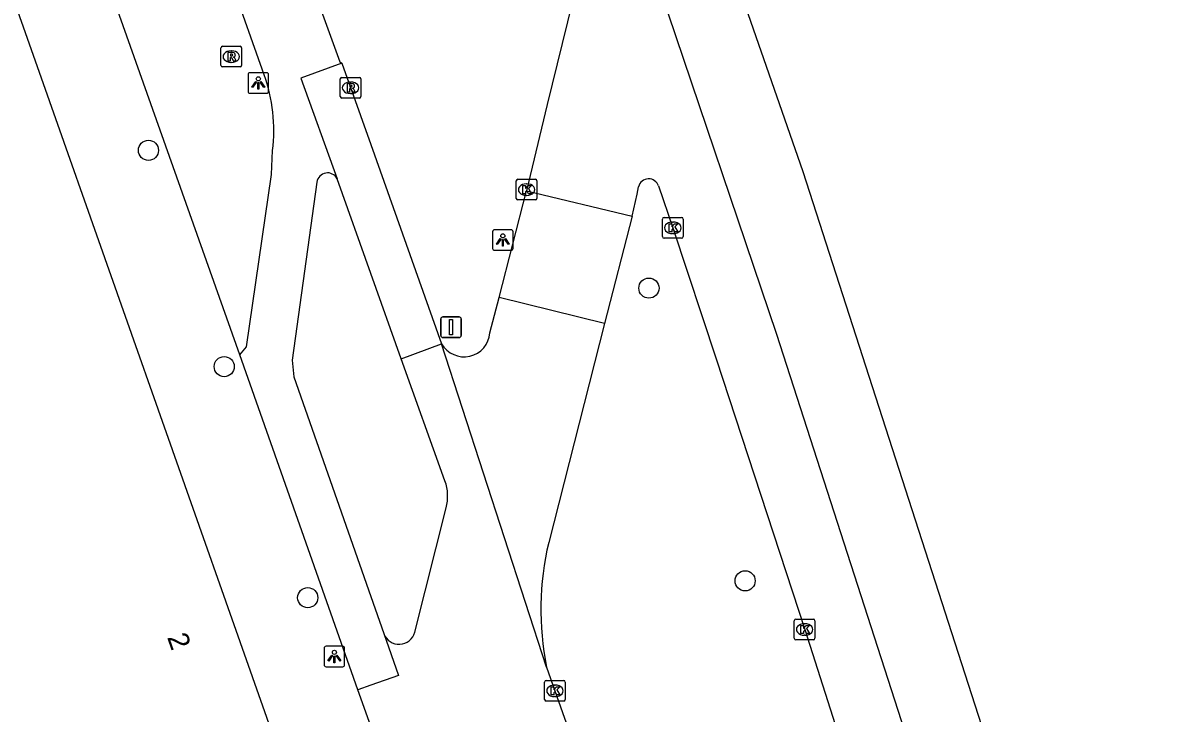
# Model space of a CAD drawing. Extents: x 157692 to 159670, y 381454 to 383289.
# Drawn here: x 159483.1 to 159538.4, y 382896.6 to 382930 of the extents above; entities that cross this region are included whole.
import ezdxf

# ---------------------------------------------------------------- set-up
doc = ezdxf.new("R2010")
doc.units = 0
for name, color, linetype in [('IMGEO_Boom', 7, 'Continuous'), ('IMGEO_Fietspad_gesloten', 7, 'Continuous'), ('IMGEO_Fietspad_open', 7, 'Continuous'), ('IMGEO_Kolk', 7, 'Continuous'), ('IMGEO_Lichtpunt', 7, 'Continuous'), ('IMGEO_Pand', 7, 'Continuous'), ('IMGEO_Pand_nummerreeks', 7, 'Continuous'), ('IMGEO_Rijbaan_lokaal_open', 7, 'Continuous'), ('IMGEO_Rijbaan_regionaal_gesloten', 7, 'Continuous'), ('IMGEO_Rioolput', 7, 'Continuous'), ('IMGEO_Verkeersbordpaal', 7, 'Continuous'), ('IMGEO_Voetpad_open', 7, 'Continuous')]:
    doc.layers.add(name, color=color, linetype=linetype)

msp = doc.modelspace()

# ---------------------------------------------------------------- linework, layer by layer
at = {"layer": 'IMGEO_Boom'}
for centre in [(159489.211, 382923.857), (159513.5, 382917.174), (159492.889, 382913.366), (159518.166, 382902.974), (159496.941, 382902.159)]:
    msp.add_circle(centre, 0.489, dxfattribs=at)
at = {"layer": 'IMGEO_Fietspad_gesloten'}
for points in [[(159487.174, 382959.547), (159494.571, 382938.969), (159498.492, 382928.153), (159498.596, 382928.084)], [(159494.824, 382927.521), (159493.25, 382931.966), (159491.88, 382935.843), (159488.163, 382946.218), (159483.986, 382957.993)], [(159498.596, 382928.084), (159496.605, 382927.364), (159498.365, 382922.478)], [(159493.647, 382913.945), (159493.973, 382914.322), (159495.181, 382922.679), (159495.23, 382923.847)], [(159497.387, 382922.309), (159496.185, 382913.677), (159496.268, 382912.874), (159500, 382902.223), (159500.634, 382900.413)], [(159499.374, 382897.693), (159493.647, 382913.945)]]:
    msp.add_lwpolyline(points, dxfattribs=at)
for centre, radius, start, end in [((159487.539, 382924.857), 7.757, 352.5213, 20.0906), ((159497.901, 382922.247), 0.518, 26.4488, 173.1592)]:
    msp.add_arc(centre, radius, start, end, dxfattribs=at)
at = {"layer": 'IMGEO_Fietspad_open'}
for points in [[(159498.596, 382928.084), (159499.502, 382925.541), (159500, 382924.141), (159503.438, 382914.474)], [(159501.468, 382913.752), (159500, 382917.877), (159498.365, 382922.478)]]:
    msp.add_lwpolyline(points, dxfattribs=at)
at = {"layer": 'IMGEO_Kolk'}
for p, q in [((159507.138, 382922.452), (159507.99, 382922.452)), ((159507.063, 382921.526), (159507.063, 382922.378)), ((159507.551, 382922.232), (159507.576, 382922.232)), ((159508.064, 382922.378), (159508.064, 382921.526)), ((159507.99, 382921.452), (159507.138, 382921.452)), ((159507.574, 382921.672), (159507.549, 382921.672)), ((159514.159, 382919.673), (159514.159, 382920.525)), ((159514.234, 382920.599), (159515.086, 382920.599)), ((159514.647, 382920.379), (159514.672, 382920.379)), ((159515.16, 382920.525), (159515.16, 382919.673)), ((159514.67, 382919.819), (159514.645, 382919.819)), ((159515.086, 382919.599), (159514.234, 382919.599)), ((159520.555, 382900.19), (159520.555, 382901.042)), ((159520.63, 382901.116), (159521.482, 382901.116)), ((159521.043, 382900.896), (159521.068, 382900.896)), ((159521.556, 382901.042), (159521.556, 382900.19)), ((159521.066, 382900.336), (159521.041, 382900.336)), ((159521.482, 382900.116), (159520.63, 382900.116)), ((159508.512, 382898.142), (159509.364, 382898.142)), ((159508.437, 382897.216), (159508.437, 382898.068)), ((159508.925, 382897.922), (159508.95, 382897.922)), ((159509.438, 382898.068), (159509.438, 382897.216)), ((159509.364, 382897.142), (159508.512, 382897.142)), ((159508.948, 382897.362), (159508.923, 382897.362))]:
    msp.add_line(p, q, dxfattribs=at)
for points in [[(159507.138, 382922.452), (159507.99, 382922.452)], [(159507.063, 382921.526), (159507.063, 382922.378)], [(159507.384, 382922.152), (159507.507, 382922.152), (159507.507, 382922.001), (159507.637, 382922.152), (159507.801, 382922.152), (159507.655, 382922.001), (159507.808, 382921.752), (159507.656, 382921.752), (159507.571, 382921.916), (159507.507, 382921.849), (159507.507, 382921.752), (159507.384, 382921.752), (159507.384, 382922.152)], [(159508.064, 382922.378), (159508.064, 382921.526)], [(159507.99, 382921.452), (159507.138, 382921.452)], [(159514.159, 382919.673), (159514.159, 382920.525)], [(159514.234, 382920.599), (159515.086, 382920.599)], [(159514.48, 382920.299), (159514.603, 382920.299), (159514.603, 382920.148), (159514.733, 382920.299), (159514.897, 382920.299), (159514.751, 382920.148), (159514.904, 382919.899), (159514.752, 382919.899), (159514.667, 382920.063), (159514.603, 382919.996), (159514.603, 382919.899), (159514.48, 382919.899), (159514.48, 382920.299)], [(159515.16, 382920.525), (159515.16, 382919.673)], [(159515.086, 382919.599), (159514.234, 382919.599)], [(159520.555, 382900.19), (159520.555, 382901.042)], [(159520.63, 382901.116), (159521.482, 382901.116)], [(159521.556, 382901.042), (159521.556, 382900.19)], [(159520.876, 382900.816), (159520.999, 382900.816), (159520.999, 382900.665), (159521.129, 382900.816), (159521.293, 382900.816), (159521.147, 382900.665), (159521.3, 382900.416), (159521.148, 382900.416), (159521.063, 382900.58), (159520.999, 382900.513), (159520.999, 382900.416), (159520.876, 382900.416), (159520.876, 382900.816)], [(159521.482, 382900.116), (159520.63, 382900.116)], [(159508.512, 382898.142), (159509.364, 382898.142)], [(159508.437, 382897.216), (159508.437, 382898.068)], [(159508.758, 382897.842), (159508.881, 382897.842), (159508.881, 382897.691), (159509.011, 382897.842), (159509.175, 382897.842), (159509.029, 382897.691), (159509.182, 382897.442), (159509.03, 382897.442), (159508.945, 382897.606), (159508.881, 382897.539), (159508.881, 382897.442), (159508.758, 382897.442), (159508.758, 382897.842)], [(159509.438, 382898.068), (159509.438, 382897.216)], [(159509.364, 382897.142), (159508.512, 382897.142)]]:
    msp.add_lwpolyline(points, dxfattribs=at)
for centre, start, end in [((159507.14, 382922.376), 91.552, 178.448), ((159507.14, 382922.376), 91.552, 178.448), ((159507.988, 382922.376), 1.552, 88.448), ((159507.988, 382922.376), 1.552, 88.448), ((159507.14, 382921.528), 181.552, 268.448), ((159507.14, 382921.528), 181.552, 268.448), ((159507.988, 382921.528), 271.552, 358.448), ((159507.988, 382921.528), 271.552, 358.448), ((159514.236, 382920.523), 91.552, 178.448), ((159514.236, 382920.523), 91.552, 178.448), ((159515.084, 382920.523), 1.552, 88.448), ((159515.084, 382920.523), 1.552, 88.448), ((159514.236, 382919.675), 181.552, 268.448), ((159514.236, 382919.675), 181.552, 268.448), ((159515.084, 382919.675), 271.552, 358.448), ((159515.084, 382919.675), 271.552, 358.448), ((159520.632, 382901.04), 91.552, 178.448), ((159520.632, 382901.04), 91.552, 178.448), ((159521.48, 382901.04), 1.552, 88.448), ((159521.48, 382901.04), 1.552, 88.448), ((159520.632, 382900.192), 181.552, 268.448), ((159520.632, 382900.192), 181.552, 268.448), ((159521.48, 382900.192), 271.552, 358.448), ((159521.48, 382900.192), 271.552, 358.448), ((159508.514, 382898.066), 91.552, 178.448), ((159508.514, 382898.066), 91.552, 178.448), ((159509.362, 382898.066), 1.552, 88.448), ((159509.362, 382898.066), 1.552, 88.448), ((159508.514, 382897.218), 181.552, 268.448), ((159508.514, 382897.218), 181.552, 268.448), ((159509.362, 382897.218), 271.552, 358.448), ((159509.362, 382897.218), 271.552, 358.448)]:
    msp.add_arc(centre, 0.0765, start, end, dxfattribs=at)
for centre, major_axis, ratio, start_param, end_param in [((159507.55, 382921.952), (-0.387, 0.002), 0.722429, 4.712389, 7.853982), ((159507.575, 382921.952), (-0.39, 0.002), 0.717154, 1.570796, 4.712389), ((159514.646, 382920.099), (-0.387, 0.002), 0.722429, 4.712389, 7.853982), ((159514.671, 382920.099), (-0.39, 0.002), 0.717154, 1.570796, 4.712389), ((159521.042, 382900.616), (-0.387, 0.002), 0.722429, 4.712389, 7.853982), ((159521.067, 382900.616), (-0.39, 0.002), 0.717154, 1.570796, 4.712389), ((159508.924, 382897.642), (-0.387, 0.002), 0.722429, 4.712389, 7.853982), ((159508.949, 382897.642), (-0.39, 0.002), 0.717154, 1.570796, 4.712389)]:
    msp.add_ellipse(centre, major_axis=major_axis, ratio=ratio, start_param=start_param, end_param=end_param, dxfattribs=at)
at = {"layer": 'IMGEO_Lichtpunt'}
for p, q in [((159494.044, 382927.528), (159494.044, 382926.721)), ((159494.044, 382927.528), (159494.044, 382926.721)), ((159494.946, 382927.623), (159494.138, 382927.623)), ((159494.946, 382927.623), (159494.138, 382927.623)), ((159495.04, 382926.721), (159495.04, 382927.528)), ((159495.04, 382926.721), (159495.04, 382927.528)), ((159494.138, 382926.627), (159494.946, 382926.627)), ((159494.138, 382926.627), (159494.946, 382926.627)), ((159505.91, 382919.91), (159505.91, 382919.103)), ((159505.91, 382919.91), (159505.91, 382919.103)), ((159506.812, 382920.005), (159506.004, 382920.005)), ((159506.812, 382920.005), (159506.004, 382920.005)), ((159506.906, 382919.103), (159506.906, 382919.91)), ((159506.906, 382919.103), (159506.906, 382919.91)), ((159506.004, 382919.009), (159506.812, 382919.009)), ((159506.004, 382919.009), (159506.812, 382919.009)), ((159498.639, 382899.806), (159497.831, 382899.806)), ((159498.639, 382899.806), (159497.831, 382899.806)), ((159497.737, 382899.711), (159497.737, 382898.904)), ((159497.737, 382899.711), (159497.737, 382898.904)), ((159498.733, 382898.904), (159498.733, 382899.711)), ((159498.733, 382898.904), (159498.733, 382899.711)), ((159497.831, 382898.81), (159498.639, 382898.81)), ((159497.831, 382898.81), (159498.639, 382898.81))]:
    msp.add_line(p, q, dxfattribs=at)
for points in [[(159494.418, 382927.192), (159494.457, 382927.164), (159494.269, 382926.902), (159494.231, 382926.929), (159494.418, 382927.192)], [(159494.52, 382927.144), (159494.567, 382927.144), (159494.567, 382926.822), (159494.52, 382926.822), (159494.52, 382927.144)], [(159494.63, 382927.164), (159494.668, 382927.191), (159494.855, 382926.929), (159494.816, 382926.901), (159494.63, 382927.164)], [(159506.284, 382919.574), (159506.323, 382919.546), (159506.135, 382919.284), (159506.097, 382919.311), (159506.284, 382919.574)], [(159506.386, 382919.526), (159506.433, 382919.526), (159506.433, 382919.204), (159506.386, 382919.204), (159506.386, 382919.526)], [(159506.496, 382919.546), (159506.534, 382919.573), (159506.721, 382919.311), (159506.682, 382919.283), (159506.496, 382919.546)], [(159498.111, 382899.375), (159498.15, 382899.347), (159497.962, 382899.085), (159497.924, 382899.112), (159498.111, 382899.375)], [(159498.213, 382899.327), (159498.26, 382899.327), (159498.26, 382899.005), (159498.213, 382899.005), (159498.213, 382899.327)], [(159498.323, 382899.347), (159498.361, 382899.374), (159498.548, 382899.112), (159498.509, 382899.084), (159498.323, 382899.347)]]:
    msp.add_lwpolyline(points, dxfattribs=at)
for centre in [(159494.543, 382927.326), (159506.409, 382919.708), (159498.236, 382899.509)]:
    msp.add_circle(centre, 0.0994, dxfattribs=at)
for centre, start, end in [((159494.138, 382927.528), 90, 180), ((159494.138, 382927.528), 90, 180), ((159494.946, 382927.528), 0, 90), ((159494.946, 382927.528), 0, 90), ((159494.138, 382926.721), 180, 270), ((159494.138, 382926.721), 180, 270), ((159494.946, 382926.721), 270, 0), ((159494.946, 382926.721), 270, 360), ((159506.004, 382919.91), 90, 180), ((159506.004, 382919.91), 90, 180), ((159506.812, 382919.91), 0, 90), ((159506.812, 382919.91), 0, 90), ((159506.004, 382919.103), 180, 270), ((159506.004, 382919.103), 180, 270), ((159506.812, 382919.103), 270, 0), ((159506.812, 382919.103), 270, 360), ((159497.831, 382899.711), 90, 180), ((159497.831, 382899.711), 90, 180), ((159498.639, 382899.711), 0, 90), ((159498.639, 382899.711), 0, 90), ((159497.831, 382898.904), 180, 270), ((159497.831, 382898.904), 180, 270), ((159498.639, 382898.904), 270, 0), ((159498.639, 382898.904), 270, 360)]:
    msp.add_arc(centre, 0.0946, start, end, dxfattribs=at)
at = {"layer": 'IMGEO_Pand'}
msp.add_lwpolyline([(159497.261, 382889.83), (159484.111, 382927.083), (159471.87, 382961.72)], dxfattribs=at)
at = {"layer": 'IMGEO_Rijbaan_lokaal_open'}
for points in [[(159501.364, 382965.031), (159500.115, 382962.287), (159500, 382961.798), (159500, 382961.385), (159500.181, 382960.74), (159504.784, 382948.236), (159506.943, 382942.34), (159510.277, 382933.071), (159508.558, 382926.077), (159507.558, 382921.892)], [(159506.231, 382916.714), (159507.558, 382921.892)], [(159507.558, 382921.892), (159512.68, 382920.658)], [(159512.68, 382920.658), (159512.923, 382921.729), (159512.996, 382922.095)], [(159513.968, 382922.128), (159514.661, 382920.099), (159516.783, 382913.694), (159521.058, 382900.613), (159533.837, 382860.618)], [(159512.68, 382920.658), (159511.349, 382915.451)], [(159505.783, 382915.004), (159506.231, 382916.714)], [(159511.349, 382915.451), (159506.231, 382916.714)], [(159511.349, 382915.451), (159508.636, 382904.838)], [(159501.468, 382913.752), (159503.438, 382914.474)], [(159508.53, 382898.796), (159503.438, 382914.474)], [(159503.601, 382907.827), (159501.468, 382913.752)], [(159502.137, 382900.482), (159503.656, 382906.515)], [(159500.634, 382900.413), (159501.344, 382898.376), (159500, 382897.91), (159499.374, 382897.693)], [(159508.53, 382898.796), (159508.937, 382897.641), (159513.431, 382884.95), (159521.225, 382862.854), (159525.143, 382851.811)], [(159521.946, 382833.929), (159519.329, 382841.338), (159513.318, 382858.358), (159512.844, 382859.64), (159504.868, 382882.203), (159500, 382895.928), (159499.374, 382897.693)]]:
    msp.add_lwpolyline(points, dxfattribs=at)
for centre, radius, start, end in [((159513.487, 382921.968), 0.507, 18.3575, 165.5315), ((159504.529, 382915.101), 1.258, 209.9003, 355.5709), ((159501.58, 382907.085), 2.153, 344.6413, 20.1597), ((159522.417, 382901.574), 14.163, 166.6767, 191.3132), ((159501.375, 382900.687), 0.789, 200.2784, 344.9786)]:
    msp.add_arc(centre, radius, start, end, dxfattribs=at)
at = {"layer": 'IMGEO_Rijbaan_regionaal_gesloten'}
for points in [[(159505.039, 382966.967), (159507.495, 382960.556), (159509.217, 382955.891), (159513.613, 382943.977), (159520.971, 382922.826), (159536.692, 382874.093), (159540.802, 382861.176), (159542.991, 382854.404), (159545.622, 382846.024), (159548.173, 382838), (159551.034, 382829.189), (159555.785, 382814.093), (159559.974, 382801.26), (159564.06, 382788.298), (159567.815, 382776.683), (159571.96, 382763.692), (159576.017, 382751.184), (159580.209, 382738.024), (159585.672, 382721.041), (159589.498, 382709.148), (159593.23, 382697.548), (159597.869, 382683.125), (159602.921, 382667.945)], [(159536.891, 382861.718), (159519.707, 382914.927), (159514.062, 382931.624), (159508.177, 382948.238), (159504.235, 382958.368), (159501.414, 382965.761)]]:
    msp.add_lwpolyline(points, dxfattribs=at)
at = {"layer": 'IMGEO_Rioolput'}
for p, q in [((159492.732, 382927.978), (159492.732, 382928.83)), ((159492.807, 382928.904), (159493.659, 382928.904)), ((159493.22, 382928.684), (159493.245, 382928.684)), ((159493.733, 382928.83), (159493.733, 382927.978)), ((159493.243, 382928.124), (159493.218, 382928.124)), ((159493.659, 382927.904), (159492.807, 382927.904)), ((159498.52, 382926.466), (159498.52, 382927.318)), ((159498.595, 382927.392), (159499.447, 382927.392)), ((159499.008, 382927.172), (159499.033, 382927.172)), ((159499.521, 382927.318), (159499.521, 382926.466)), ((159499.447, 382926.392), (159498.595, 382926.392)), ((159499.031, 382926.612), (159499.006, 382926.612))]:
    msp.add_line(p, q, dxfattribs=at)
for points in [[(159492.732, 382927.978), (159492.732, 382928.83)], [(159492.807, 382928.904), (159493.659, 382928.904)], [(159493.321, 382928.602), (159493.069, 382928.604), (159493.069, 382928.204)], [(159493.247, 382928.523), (159493.193, 382928.523), (159493.193, 382928.442)], [(159493.733, 382928.83), (159493.733, 382927.978)], [(159493.069, 382928.204), (159493.193, 382928.204), (159493.193, 382928.366), (159493.204, 382928.366)], [(159493.193, 382928.442), (159493.245, 382928.442)], [(159493.251, 382928.337), (159493.322, 382928.204), (159493.462, 382928.204), (159493.397, 382928.33)], [(159493.659, 382927.904), (159492.807, 382927.904)], [(159498.52, 382926.466), (159498.52, 382927.318)], [(159498.595, 382927.392), (159499.447, 382927.392)], [(159499.109, 382927.09), (159498.857, 382927.092), (159498.857, 382926.692)], [(159498.857, 382926.692), (159498.981, 382926.692), (159498.981, 382926.854), (159498.992, 382926.854)], [(159499.035, 382927.011), (159498.981, 382927.011), (159498.981, 382926.93)], [(159498.981, 382926.93), (159499.033, 382926.93)], [(159499.521, 382927.318), (159499.521, 382926.466)], [(159499.447, 382926.392), (159498.595, 382926.392)], [(159499.039, 382926.825), (159499.11, 382926.692), (159499.25, 382926.692), (159499.185, 382926.818)]]:
    msp.add_lwpolyline(points, dxfattribs=at)
for centre, radius, start, end in [((159492.809, 382928.828), 0.0765, 91.552, 178.448), ((159492.809, 382928.828), 0.0765, 91.552, 178.448), ((159493.253, 382928.427), 0.0964, 77.0061, 93.1865), ((159493.267, 382928.484), 0.0378, 276.6634, 79.6772), ((159493.32, 382928.492), 0.109, 350.3612, 89.416), ((159493.657, 382928.828), 0.0765, 1.552, 88.448), ((159493.657, 382928.828), 0.0765, 1.552, 88.448), ((159492.809, 382927.98), 0.0765, 181.552, 268.448), ((159492.809, 382927.98), 0.0765, 181.552, 268.448), ((159493.203, 382928.313), 0.0533, 26.0293, 88.6989), ((159493.229, 382928.631), 0.19, 274.7715, 282.9687), ((159493.318, 382928.492), 0.112, 277.5842, 350.9817), ((159493.302, 382928.277), 0.108, 29.5134, 73.7905), ((159493.657, 382927.98), 0.0765, 271.552, 358.448), ((159493.657, 382927.98), 0.0765, 271.552, 358.448), ((159498.597, 382927.316), 0.0765, 91.552, 178.448), ((159498.597, 382927.316), 0.0765, 91.552, 178.448), ((159498.991, 382926.801), 0.0533, 26.0293, 88.6989), ((159499.017, 382927.119), 0.19, 274.7715, 282.9687), ((159499.041, 382926.915), 0.0964, 77.0061, 93.1865), ((159499.055, 382926.972), 0.0378, 276.6634, 79.6772), ((159499.108, 382926.98), 0.109, 350.3612, 89.416), ((159499.106, 382926.98), 0.112, 277.5842, 350.9817), ((159499.09, 382926.765), 0.108, 29.5134, 73.7905), ((159499.445, 382927.316), 0.0765, 1.552, 88.448), ((159499.445, 382927.316), 0.0765, 1.552, 88.448), ((159498.597, 382926.468), 0.0765, 181.552, 268.448), ((159498.597, 382926.468), 0.0765, 181.552, 268.448), ((159499.445, 382926.468), 0.0765, 271.552, 358.448), ((159499.445, 382926.468), 0.0765, 271.552, 358.448)]:
    msp.add_arc(centre, radius, start, end, dxfattribs=at)
for centre, major_axis, ratio, start_param, end_param in [((159493.219, 382928.404), (-0.387, 0.002), 0.722429, 4.712389, 7.853982), ((159493.244, 382928.404), (-0.39, 0.002), 0.717154, 1.570796, 4.712389), ((159499.007, 382926.892), (-0.387, 0.002), 0.722429, 4.712389, 7.853982), ((159499.032, 382926.892), (-0.39, 0.002), 0.717154, 1.570796, 4.712389)]:
    msp.add_ellipse(centre, major_axis=major_axis, ratio=ratio, start_param=start_param, end_param=end_param, dxfattribs=at)
at = {"layer": 'IMGEO_Verkeersbordpaal'}
for p, q in [((159503.398, 382914.879), (159503.398, 382915.679)), ((159503.398, 382915.679), (159503.398, 382914.879)), ((159503.498, 382915.779), (159504.288, 382915.779)), ((159504.288, 382915.779), (159503.498, 382915.779)), ((159504.388, 382915.679), (159504.388, 382914.879)), ((159504.388, 382914.879), (159504.388, 382915.679)), ((159504.288, 382914.779), (159503.498, 382914.779)), ((159503.498, 382914.779), (159504.288, 382914.779))]:
    msp.add_line(p, q, dxfattribs=at)
msp.add_lwpolyline([(159503.818, 382915.654), (159503.968, 382915.654), (159503.968, 382914.904), (159503.818, 382914.904), (159503.818, 382915.654)], dxfattribs=at)
for centre, start, end in [((159503.498, 382915.679), 90, 180), ((159503.498, 382915.679), 90, 180), ((159504.288, 382915.679), 0, 90), ((159504.288, 382915.679), 360, 90), ((159503.498, 382914.879), 180, 270), ((159503.498, 382914.879), 180, 270), ((159504.288, 382914.879), 270, 0), ((159504.288, 382914.879), 270, 0)]:
    msp.add_arc(centre, 0.1, start, end, dxfattribs=at)
at = {"layer": 'IMGEO_Voetpad_open'}
msp.add_lwpolyline([(159493.647, 382913.945), (159476.995, 382960.831), (159483.517, 382963.102)], dxfattribs=at)

# ---------------------------------------------------------------- texts
at = {"layer": 'IMGEO_Pand_nummerreeks'}
msp.add_text('2', height=1, rotation=289.4402, dxfattribs=at).set_placement((159490.108, 382900.243))

doc.saveas('drawing.dxf')
